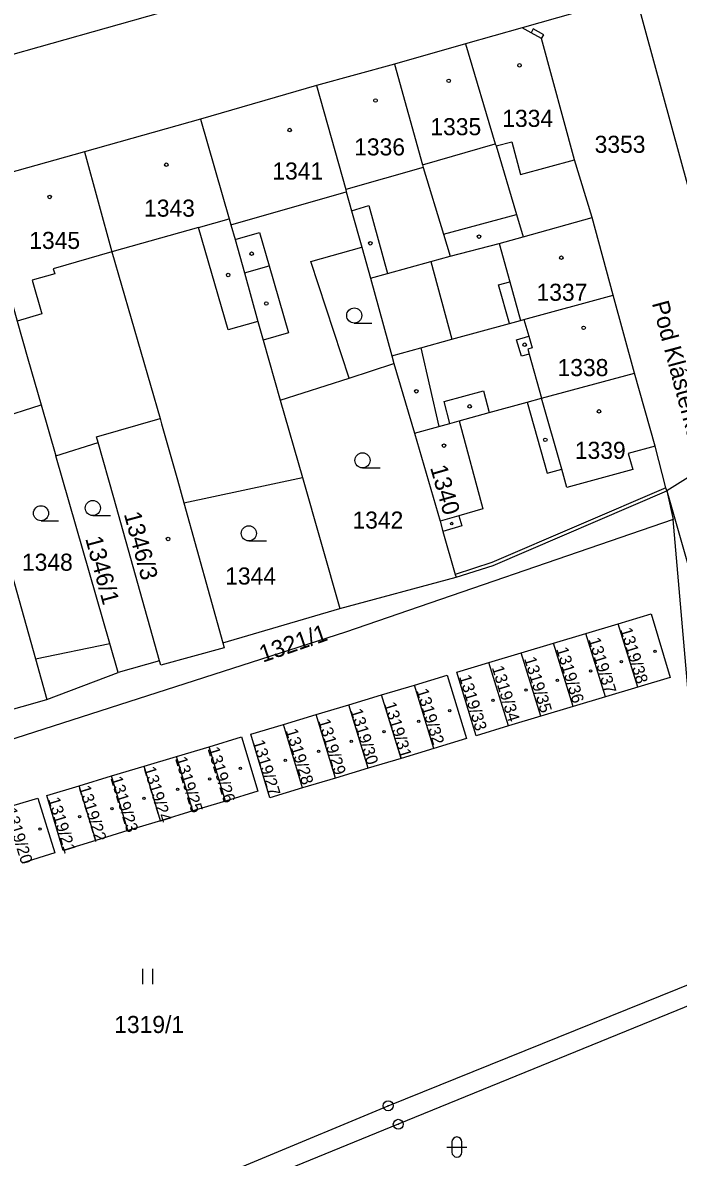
# Model space of a CAD drawing. Extents: x -733394 to -722299, y -1082822 to -1075049.
# Drawn here: x -728149.6 to -728084.3, y -1078945.4 to -1078832.5 of the extents above; entities that cross this region are included whole.
import ezdxf

# ---------------------------------------------------------------- set-up
doc = ezdxf.new("R2010")
doc.units = 0
for name, color, linetype in [('Hranice parcel', 7, 'Continuous'), ('Parcelní čísla', 7, 'Continuous'), ('Pop  PČ popisy', 7, 'Continuous'), ('Vnitřní kresba', 7, 'Continuous'), ('Značky bodu BP', 7, 'Continuous'), ('Značky budov', 7, 'Continuous'), ('Značky kultur', 7, 'Continuous')]:
    doc.layers.add(name, color=color, linetype=linetype)

msp = doc.modelspace()

# ---------------------------------------------------------------- linework, layer by layer
at = {"layer": 'Hranice parcel'}
for p, q in [((-728094.67, -1078819.83), (-728172.32, -1078841.84)), ((-728088.59, -1078829.76), (-728099.86, -1078833)), ((-728088.59, -1078829.76), (-728083.35, -1078848.9)), ((-728099.86, -1078833), (-728105.51, -1078834.6)), ((-728105.51, -1078834.6), (-728112.58, -1078836.61)), ((-728112.58, -1078836.61), (-728120.32, -1078838.75)), ((-728120.32, -1078838.75), (-728131.86, -1078842.08)), ((-728131.86, -1078842.08), (-728143.42, -1078845.34)), ((-728143.42, -1078845.34), (-728153.98, -1078848.31)), ((-728099.77, -1078853.78), (-728092.92, -1078851.87)), ((-728090.82, -1078859.59), (-728092.92, -1078851.87)), ((-728115.81, -1078854.82), (-728114.95, -1078857.89)), ((-728114.95, -1078857.89), (-728112.85, -1078865.63)), ((-728088.68, -1078867.34), (-728090.82, -1078859.59)), ((-728154.74, -1078872.78), (-728147.73, -1078870.5)), ((-728147.73, -1078870.5), (-728146.26, -1078875.58)), ((-728123.93, -1078870.05), (-728121.73, -1078877.75)), ((-728146.26, -1078875.58), (-728142.05, -1078874.25)), ((-728133.53, -1078880.26), (-728121.73, -1078877.75)), ((-728121.73, -1078877.75), (-728118.01, -1078890.76)), ((-728085.49, -1078879.05), (-728084.85, -1078881.9)), ((-728133.53, -1078880.26), (-728129.64, -1078894.18)), ((-728080.93, -1078927.21), (-728084.85, -1078881.9)), ((-728118.01, -1078890.76), (-728106.44, -1078887.66)), ((-728129.64, -1078894.18), (-728118.01, -1078890.76)), ((-728096.75, -1078894.22), (-728093.54, -1078893.25)), ((-728093.54, -1078893.25), (-728090.33, -1078892.29)), ((-728091.57, -1078899.55), (-728093.54, -1078893.25)), ((-728088.36, -1078898.59), (-728090.33, -1078892.29)), ((-728099.96, -1078895.18), (-728096.75, -1078894.22)), ((-728094.79, -1078900.52), (-728096.75, -1078894.22)), ((-728103.17, -1078896.15), (-728099.96, -1078895.18)), ((-728098, -1078901.49), (-728099.96, -1078895.18)), ((-728135.94, -1078895.96), (-728140.06, -1078897.12)), ((-728101.22, -1078902.45), (-728103.17, -1078896.15)), ((-728147.15, -1078899.81), (-728140.06, -1078897.12)), ((-728113.85, -1078899.35), (-728110.59, -1078898.38)), ((-728108.66, -1078904.69), (-728110.59, -1078898.38)), ((-728088.36, -1078898.59), (-728091.57, -1078899.55)), ((-728161.46, -1078903.9), (-728147.15, -1078899.81)), ((-728117.11, -1078900.33), (-728113.85, -1078899.35)), ((-728111.92, -1078905.67), (-728113.85, -1078899.35)), ((-728091.57, -1078899.55), (-728094.79, -1078900.52)), ((-728120.36, -1078901.31), (-728117.11, -1078900.33)), ((-728115.19, -1078906.65), (-728117.11, -1078900.33)), ((-728094.79, -1078900.52), (-728098, -1078901.49)), ((-728123.62, -1078902.29), (-728120.36, -1078901.31)), ((-728121.72, -1078908.61), (-728123.62, -1078902.29)), ((-728118.45, -1078907.63), (-728120.36, -1078901.31)), ((-728098, -1078901.49), (-728101.22, -1078902.45)), ((-728134.25, -1078905.48), (-728131.02, -1078904.51)), ((-728129.39, -1078909.92), (-728131.02, -1078904.51)), ((-728137.48, -1078906.45), (-728134.25, -1078905.48)), ((-728132.62, -1078910.9), (-728134.25, -1078905.48)), ((-728111.92, -1078905.67), (-728115.19, -1078906.65)), ((-728108.66, -1078904.69), (-728111.92, -1078905.67)), ((-728140.71, -1078907.42), (-728137.48, -1078906.45)), ((-728135.84, -1078911.88), (-728137.48, -1078906.45)), ((-728115.19, -1078906.65), (-728118.45, -1078907.63)), ((-728143.92, -1078908.39), (-728140.71, -1078907.42)), ((-728139.08, -1078912.86), (-728140.71, -1078907.42)), ((-728118.45, -1078907.63), (-728121.72, -1078908.61)), ((-728142.29, -1078913.84), (-728143.92, -1078908.39)), ((-728129.39, -1078909.92), (-728132.62, -1078910.9)), ((-728132.62, -1078910.9), (-728135.84, -1078911.88)), ((-728135.84, -1078911.88), (-728139.08, -1078912.86)), ((-728139.08, -1078912.86), (-728142.29, -1078913.84))]:
    msp.add_line(p, q, dxfattribs=at)
for points in [[(-728092.92, -1078851.87), (-728094.67, -1078846.13), (-728097.95, -1078834.08), (-728098.98, -1078833.5), (-728099.86, -1078833)], [(-728105.51, -1078834.6), (-728102.54, -1078844.54), (-728102.47, -1078844.76), (-728100.43, -1078851.58), (-728099.77, -1078853.78)], [(-728112.58, -1078836.61), (-728109.8, -1078846.64), (-728109.72, -1078846.9), (-728107.71, -1078853.52), (-728107.04, -1078855.72)], [(-728120.32, -1078838.75), (-728117.42, -1078849.1), (-728117.36, -1078849.32), (-728116.83, -1078851.2), (-728115.81, -1078854.82)], [(-728131.86, -1078842.08), (-728129, -1078852.02), (-728128.84, -1078852.59), (-728128.43, -1078854.07), (-728127.5, -1078857.39), (-728126.16, -1078862.21), (-728125.64, -1078864.07), (-728123.93, -1078870.05)], [(-728143.42, -1078845.34), (-728140.67, -1078855.29), (-728135.88, -1078871.87)], [(-728153.98, -1078848.31), (-728151.03, -1078858.83), (-728150.09, -1078862.18), (-728149.04, -1078865.94), (-728147.73, -1078870.5)], [(-728107.04, -1078855.72), (-728102.17, -1078854.45), (-728099.77, -1078853.78)], [(-728123.93, -1078870.05), (-728117.09, -1078867.84), (-728120.88, -1078856.24), (-728115.81, -1078854.82)], [(-728114.95, -1078857.89), (-728113.26, -1078857.43), (-728108.97, -1078856.25), (-728107.04, -1078855.72)], [(-728112.85, -1078865.63), (-728109.94, -1078864.83), (-728106.85, -1078863.98), (-728101.14, -1078862.41), (-728100.05, -1078862.11), (-728099.7, -1078862.01), (-728090.82, -1078859.59)], [(-728112.85, -1078865.63), (-728112.62, -1078866.4), (-728110.57, -1078873.32)], [(-728106.14, -1078872.09), (-728103.14, -1078871.27), (-728099.37, -1078870.23), (-728097.93, -1078869.84), (-728088.68, -1078867.34)], [(-728085.49, -1078879.05), (-728085.57, -1078878.76), (-728086.65, -1078874.62), (-728088.68, -1078867.34)], [(-728142.05, -1078874.25), (-728142.21, -1078873.69), (-728135.88, -1078871.87)], [(-728135.88, -1078871.87), (-728135.73, -1078872.39), (-728134.17, -1078877.98), (-728133.53, -1078880.26)], [(-728154.74, -1078872.78), (-728148.28, -1078895.78), (-728147.15, -1078899.81)], [(-728110.57, -1078873.32), (-728108.15, -1078872.65), (-728107.06, -1078872.35), (-728106.14, -1078872.09)], [(-728106.14, -1078872.09), (-728103.78, -1078880.85), (-728106.18, -1078881.55), (-728105.86, -1078882.55), (-728107.75, -1078883.1)], [(-728110.57, -1078873.32), (-728108.04, -1078882.09), (-728107.75, -1078883.1)], [(-728076.49, -1078873.54), (-728076.82, -1078873.67), (-728085.49, -1078879.05)], [(-728135.94, -1078895.96), (-728140.5, -1078879.77), (-728142.05, -1078874.25)], [(-728140.06, -1078897.12), (-728140.89, -1078894.24), (-728146.26, -1078875.58)], [(-728106.44, -1078887.66), (-728102.77, -1078886.48), (-728085.49, -1078879.05)], [(-728085.49, -1078879.05), (-728080.95, -1078894.95), (-728078.41, -1078926.67), (-728071.14, -1078925.12)], [(-728084.85, -1078881.9), (-728117.43, -1078893.11), (-728239.45, -1078932.33)], [(-728107.75, -1078883.1), (-728106.52, -1078887.37), (-728106.44, -1078887.66)], [(-728090.33, -1078892.29), (-728087.04, -1078891.3), (-728085.14, -1078897.62), (-728088.36, -1078898.59)], [(-728129.64, -1078894.18), (-728129.52, -1078894.68), (-728135.82, -1078896.4), (-728135.94, -1078895.96)], [(-728101.22, -1078902.45), (-728104.44, -1078903.42), (-728106.38, -1078897.11), (-728103.17, -1078896.15)], [(-728110.59, -1078898.38), (-728107.34, -1078897.4), (-728105.4, -1078903.71), (-728108.66, -1078904.69)], [(-728121.72, -1078908.61), (-728124.98, -1078909.59), (-728126.87, -1078903.27), (-728123.62, -1078902.29)], [(-728131.02, -1078904.51), (-728127.79, -1078903.54), (-728126.17, -1078908.94), (-728129.39, -1078909.92)], [(-728142.29, -1078913.84), (-728145.52, -1078914.82), (-728147.16, -1078909.36), (-728143.92, -1078908.39)], [(-728151.3, -1078910.6), (-728148.04, -1078909.62), (-728146.35, -1078915.08), (-728149.65, -1078916.08)], [(-728146.13, -1078955.19), (-728139, -1078950.97), (-728113.19, -1078940.22), (-728080.93, -1078927.21)], [(-728080.34, -1078929.07), (-728112.19, -1078942.07), (-728138.3, -1078952.72), (-728144.03, -1078960.1)]]:
    msp.add_lwpolyline(points, dxfattribs=at)
at = {"layer": 'Vnitřní kresba'}
for p, q in [((-728098.79, -1078833.09), (-728098.98, -1078833.5)), ((-728097.73, -1078833.69), (-728098.79, -1078833.09)), ((-728097.95, -1078834.08), (-728097.73, -1078833.69)), ((-728109.8, -1078846.64), (-728102.54, -1078844.54)), ((-728102.47, -1078844.76), (-728100.91, -1078844.34)), ((-728100.91, -1078844.34), (-728100.02, -1078847.59)), ((-728109.72, -1078846.9), (-728117.42, -1078849.1)), ((-728100.02, -1078847.59), (-728094.67, -1078846.13)), ((-728128.84, -1078852.59), (-728117.36, -1078849.32)), ((-728116.83, -1078851.2), (-728115.13, -1078850.69)), ((-728115.13, -1078850.69), (-728113.26, -1078857.43)), ((-728132.05, -1078852.87), (-728129, -1078852.02)), ((-728107.71, -1078853.52), (-728100.43, -1078851.58)), ((-728132.05, -1078852.87), (-728140.67, -1078855.29)), ((-728129.13, -1078863.04), (-728132.05, -1078852.87)), ((-728128.43, -1078854.07), (-728126.01, -1078853.37)), ((-728126.01, -1078853.37), (-728125.05, -1078856.68)), ((-728102.17, -1078854.45), (-728101.11, -1078858.28)), ((-728140.67, -1078855.29), (-728146.51, -1078856.98)), ((-728146.51, -1078856.98), (-728146.37, -1078857.46)), ((-728127.5, -1078857.39), (-728125.05, -1078856.68)), ((-728125.05, -1078856.68), (-728123.12, -1078863.34)), ((-728108.97, -1078856.25), (-728106.85, -1078863.98)), ((-728146.37, -1078857.46), (-728148.62, -1078858.11)), ((-728148.62, -1078858.11), (-728147.65, -1078861.47)), ((-728102.22, -1078858.58), (-728101.11, -1078858.28)), ((-728101.11, -1078858.28), (-728100.05, -1078862.11)), ((-728101.14, -1078862.41), (-728102.22, -1078858.58)), ((-728147.65, -1078861.47), (-728150.09, -1078862.18)), ((-728126.16, -1078862.21), (-728129.13, -1078863.04)), ((-728099.7, -1078862.01), (-728099.22, -1078863.69)), ((-728123.12, -1078863.34), (-728125.64, -1078864.07)), ((-728100.43, -1078864.04), (-728099.22, -1078863.69)), ((-728099.22, -1078863.69), (-728098.89, -1078864.85)), ((-728109.94, -1078864.83), (-728108.15, -1078872.65)), ((-728099.95, -1078865.67), (-728100.43, -1078864.04)), ((-728098.89, -1078864.85), (-728099.32, -1078864.97)), ((-728099.32, -1078864.97), (-728099.18, -1078865.45)), ((-728099.18, -1078865.45), (-728099.95, -1078865.67)), ((-728099.18, -1078865.45), (-728097.93, -1078869.84)), ((-728117.09, -1078867.84), (-728112.62, -1078866.4)), ((-728107.64, -1078870.19), (-728103.7, -1078869.12)), ((-728103.7, -1078869.12), (-728103.14, -1078871.27)), ((-728107.06, -1078872.35), (-728107.64, -1078870.19)), ((-728099.37, -1078870.23), (-728097.39, -1078877.3)), ((-728095.94, -1078876.89), (-728097.93, -1078869.84)), ((-728086.65, -1078874.62), (-728089.31, -1078875.36)), ((-728089.31, -1078875.36), (-728088.86, -1078876.93)), ((-728097.39, -1078877.3), (-728095.94, -1078876.89)), ((-728095.42, -1078878.72), (-728095.94, -1078876.89)), ((-728088.86, -1078876.93), (-728095.42, -1078878.72)), ((-728085.57, -1078878.76), (-728102.89, -1078886.2)), ((-728106.18, -1078881.55), (-728108.04, -1078882.09)), ((-728102.89, -1078886.2), (-728106.52, -1078887.37)), ((-728148.28, -1078895.78), (-728140.89, -1078894.24))]:
    msp.add_line(p, q, dxfattribs=at)
at = {"layer": 'Značky bodu BP'}
for centre, radius in [((-728113.19, -1078940.22), 0.5), ((-728113.19, -1078940.22), 0.0303), ((-728112.19, -1078942.07), 0.5), ((-728112.19, -1078942.07), 0.0303)]:
    msp.add_circle(centre, radius, dxfattribs=at)
at = {"layer": 'Značky budov'}
for centre, radius in [((-728100.14, -1078836.74), 0.175), ((-728107.18, -1078838.28), 0.175), ((-728114.46, -1078840.23), 0.175), ((-728122.99, -1078843.17), 0.175), ((-728135.27, -1078846.62), 0.175), ((-728146.87, -1078849.83), 0.175), ((-728104.17, -1078853.77), 0.175), ((-728114.98, -1078854.44), 0.175), ((-728126.78, -1078855.47), 0.175), ((-728095.97, -1078855.87), 0.175), ((-728129.11, -1078857.59), 0.175), ((-728125.32, -1078860.42), 0.175), ((-728093.76, -1078862.84), 0.175), ((-728099.62, -1078864.53), 0.175), ((-728110.4, -1078869.16), 0.175), ((-728105.09, -1078870.66), 0.175), ((-728092.23, -1078871.16), 0.175), ((-728097.57, -1078873.98), 0.175), ((-728107.64, -1078874.56), 0.175), ((-728106.87, -1078882.31), 0.117), ((-728135.09, -1078883.85), 0.175), ((-728086.65, -1078895.03), 0.117), ((-728089.99, -1078896.04), 0.117), ((-728096.37, -1078897.91), 0.117), ((-728093.06, -1078896.98), 0.117), ((-728099.48, -1078898.88), 0.117), ((-728102.78, -1078899.9), 0.117), ((-728107.07, -1078900.94), 0.117), ((-728110.15, -1078901.98), 0.117), ((-728113.61, -1078903.02), 0.117), ((-728116.87, -1078903.99), 0.117), ((-728120.12, -1078904.96), 0.117), ((-728127.89, -1078906.66), 0.117), ((-728123.44, -1078905.86), 0.117), ((-728130.96, -1078907.72), 0.117), ((-728134.15, -1078908.74), 0.117), ((-728137.49, -1078909.64), 0.117), ((-728143.89, -1078911.48), 0.117), ((-728140.67, -1078910.66), 0.117), ((-728147.83, -1078912.71), 0.117)]:
    msp.add_circle(centre, radius, dxfattribs=at)
at = {"layer": 'Značky kultur'}
for p, q in [((-728116.57, -1078862.37), (-728114.82, -1078862.37)), ((-728115.75, -1078876.78), (-728114, -1078876.78)), ((-728142.58, -1078881.52), (-728140.83, -1078881.52)), ((-728147.73, -1078882.04), (-728145.98, -1078882.04)), ((-728127.06, -1078884.04), (-728125.31, -1078884.04)), ((-728137.61, -1078928.12), (-728137.61, -1078926.62)), ((-728136.61, -1078928.12), (-728136.61, -1078926.62)), ((-728106.86, -1078943.83), (-728106.86, -1078944.83)), ((-728105.86, -1078944.83), (-728105.86, -1078943.83)), ((-728107.36, -1078944.33), (-728105.36, -1078944.33))]:
    msp.add_line(p, q, dxfattribs=at)
for centre in [(-728116.57, -1078861.62), (-728115.75, -1078876.03), (-728147.73, -1078881.29), (-728142.58, -1078880.77), (-728127.06, -1078883.29)]:
    msp.add_circle(centre, 0.75, dxfattribs=at)
for centre, start, end in [((-728106.36, -1078943.83), 0, 180), ((-728106.36, -1078944.83), 180, 359.9879)]:
    msp.add_arc(centre, 0.5, start, end, dxfattribs=at)

# ---------------------------------------------------------------- texts
at = {"layer": 'Parcelní čísla'}
for s, p in [('1334', (-728101.85, -1078842.86)), ('1335', (-728109, -1078843.69)), ('1336', (-728116.58, -1078845.7)), ('3353', (-728092.66, -1078845.44)), ('1341', (-728124.72, -1078848.1)), ('1343', (-728137.48, -1078851.79)), ('1345', (-728148.9, -1078855)), ('1337', (-728098.44, -1078860.16)), ('1338', (-728096.35, -1078867.65)), ('1339', (-728094.63, -1078875.88)), ('1342', (-728116.75, -1078882.82)), ('1348', (-728149.63, -1078887.01)), ('1344', (-728129.41, -1078888.38)), ('1319/1', (-728140.45, -1078932.99))]:
    msp.add_text(s, height=1.7, dxfattribs=at).set_placement(p)
for s, height, rotation, p in [('1340', 1.7, 286, (-728109.04, -1078876.74)), ('1346/3', 1.7, 285, (-728139.5, -1078881.36)), ('1346/1', 1.7, 285, (-728143.34, -1078883.8)), ('1321/1', 1.7, 19, (-728125.67, -1078896.16)), ('1319/38', 1.19, 287, (-728090.13, -1078892.85)), ('1319/37', 1.19, 287, (-728093.29, -1078893.84)), ('1319/36', 1.19, 287, (-728096.5, -1078894.79)), ('1319/34', 1.19, 287, (-728102.9, -1078896.64)), ('1319/35', 1.19, 287, (-728099.69, -1078895.75)), ('1319/33', 1.19, 287, (-728106.16, -1078897.54)), ('1319/32', 1.19, 287, (-728110.4, -1078898.92)), ('1319/30', 1.19, 287, (-728116.96, -1078900.91)), ('1319/31', 1.19, 287, (-728113.62, -1078900.25)), ('1319/29', 1.19, 287, (-728120.18, -1078901.93)), ('1319/28', 1.19, 287, (-728123.41, -1078902.9)), ('1319/26', 1.19, 287, (-728131.18, -1078904.71)), ('1319/27', 1.19, 287, (-728126.7, -1078904.02)), ('1319/25', 1.19, 287, (-728134.41, -1078905.69)), ('1319/24', 1.19, 287, (-728137.53, -1078906.67)), ('1319/23', 1.19, 287, (-728140.84, -1078907.64)), ('1319/22', 1.19, 287, (-728144, -1078908.55)), ('1319/21', 1.19, 287, (-728147.05, -1078909.72)), ('1319/20', 1.19, 287, (-728151.35, -1078910.78))]:
    msp.add_text(s, height=height, rotation=rotation, dxfattribs=at).set_placement(p)
at = {"layer": 'Pop  PČ popisy'}
msp.add_text('Pod Klášterkou', height=1.7, rotation=285, dxfattribs=at).set_placement((-728086.98, -1078860.4))

doc.saveas('drawing.dxf')
